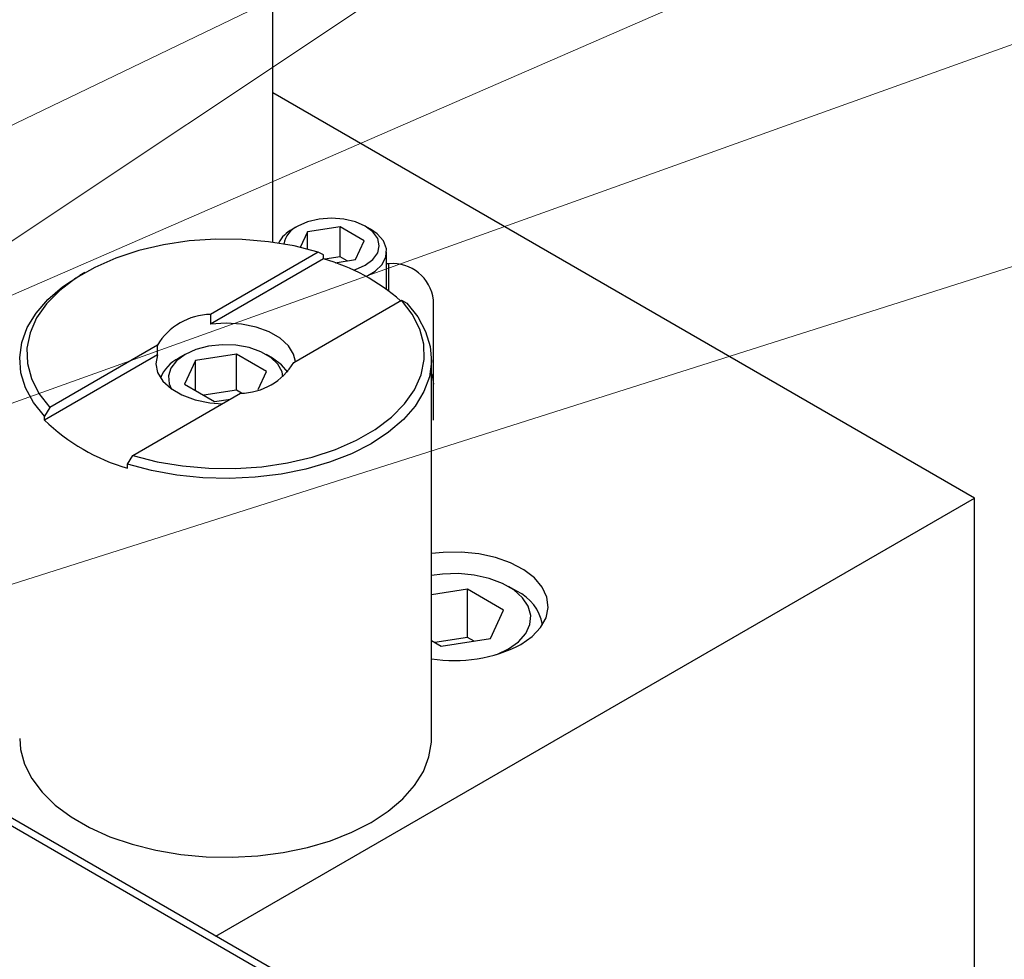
# Model space of a CAD drawing. Header units: inches. Extents: x 1802 to 2468, y -208 to -72.
# Tile 396 of 595: x 2136.13 to 2140.31, y -110.96 to -106.97. Entities that reach past the tile are written whole.
import ezdxf

# ---------------------------------------------------------------- set-up
doc = ezdxf.new("R2010")
doc.units = ezdxf.units.IN
doc.header["$LTSCALE"] = 0.5
doc.header["$MEASUREMENT"] = 0
for name, color, linetype in [('DIE-M-S3', 8, 'Continuous'), ('DSS-M-S', 53, 'Continuous'), ('RAI-M-S', 8, 'Continuous'), ('SID-M-S', 105, 'Continuous'), ('SVD-M-S', 8, 'Continuous')]:
    doc.layers.add(name, color=color, linetype=linetype)

msp = doc.modelspace()

# ---------------------------------------------------------------- linework, layer by layer
at = {"layer": 'DIE-M-S3', "linetype": 'Continuous', "lineweight": 25}
for p, q in [((2136.96038, -107.9001), (2136.84823, -107.90769)), ((2137.07328, -107.90121), (2136.96038, -107.9001)), ((2137.18492, -107.91099), (2137.07328, -107.90121)), ((2136.73884, -107.92385), (2136.63415, -107.94828)), ((2136.84823, -107.90769), (2136.73884, -107.92385)), ((2137.2933, -107.92929), (2137.18492, -107.91099)), ((2137.39649, -107.95576), (2137.2933, -107.92929)), ((2136.53604, -107.98055), (2136.44627, -108.02009)), ((2136.63415, -107.94828), (2136.53604, -107.98055)), ((2137.39649, -107.95576), (2136.93898, -108.21987)), ((2137.41866, -107.98379), (2136.93898, -108.2607)), ((2137.41866, -107.96746), (2137.39649, -107.95576)), ((2137.41866, -107.98379), (2137.41866, -107.96746)), ((2136.44627, -108.02009), (2136.36642, -108.06618)), ((2136.36642, -108.06618), (2136.29793, -108.11801)), ((2136.30982, -108.10318), (2136.38369, -108.05468)), ((2136.40491, -108.04242), (2136.38369, -108.05468)), ((2136.2472, -108.15679), (2136.30982, -108.10318)), ((2136.29793, -108.11801), (2136.24203, -108.17465)), ((2136.19695, -108.21459), (2136.2472, -108.15679)), ((2136.24203, -108.17465), (2136.1997, -108.23508)), ((2137.29254, -108.42397), (2137.75005, -108.15986)), ((2137.75005, -108.15986), (2137.77222, -108.17156)), ((2137.7959, -108.21943), (2137.75005, -108.15986)), ((2137.77222, -108.17156), (2137.81907, -108.23029)), ((2136.15991, -108.27561), (2136.19695, -108.21459)), ((2136.1997, -108.23508), (2136.17172, -108.29824)), ((2136.93898, -108.21987), (2136.93898, -108.2607)), ((2137.82759, -108.282), (2137.7959, -108.21943)), ((2137.81907, -108.23029), (2137.85255, -108.292)), ((2136.13668, -108.33887), (2136.15991, -108.27561)), ((2137.00453, -108.25673), (2136.93898, -108.2607)), ((2137.06999, -108.26121), (2137.00453, -108.25673)), ((2137.13211, -108.27392), (2137.06999, -108.26121)), ((2137.18785, -108.29423), (2137.13211, -108.27392)), ((2136.17172, -108.29824), (2136.15856, -108.36298)), ((2137.23446, -108.32113), (2137.18785, -108.29423)), ((2137.26963, -108.35331), (2137.23446, -108.32113)), ((2137.84454, -108.34644), (2137.82759, -108.282)), ((2137.85255, -108.292), (2137.8721, -108.35567)), ((2136.12764, -108.40332), (2136.13668, -108.33887)), ((2136.15856, -108.36298), (2136.16048, -108.42816)), ((2136.71249, -108.35062), (2136.25498, -108.61474)), ((2136.71249, -108.39145), (2136.71249, -108.35062)), ((2137.29164, -108.38918), (2137.26963, -108.35331)), ((2137.84646, -108.41162), (2137.84454, -108.34644)), ((2137.8721, -108.35567), (2137.87739, -108.42027)), ((2136.13293, -108.46792), (2136.12764, -108.40332)), ((2136.71249, -108.39145), (2136.23281, -108.66837)), ((2136.71249, -108.39145), (2136.70562, -108.42929)), ((2137.29909, -108.42019), (2137.29164, -108.38918)), ((2136.16048, -108.42816), (2136.17744, -108.4926)), ((2136.70562, -108.42929), (2136.71338, -108.46708)), ((2137.83331, -108.47636), (2137.84646, -108.41162)), ((2137.87739, -108.42027), (2137.86835, -108.48472)), ((2137.87751, -110.02038), (2137.87751, -108.4118)), ((2136.15248, -108.53159), (2136.13293, -108.46792)), ((2136.71338, -108.46708), (2136.73539, -108.50294)), ((2137.80532, -108.53952), (2137.83331, -108.47636)), ((2137.86835, -108.48472), (2137.84511, -108.54798)), ((2136.17744, -108.4926), (2136.20912, -108.55517)), ((2136.73539, -108.50294), (2136.77057, -108.53512)), ((2136.18595, -108.5933), (2136.15248, -108.53159)), ((2136.20912, -108.55517), (2136.25498, -108.61474)), ((2136.60853, -108.81884), (2137.06604, -108.55473)), ((2136.77057, -108.53512), (2136.81717, -108.56203)), ((2136.81717, -108.56203), (2136.87291, -108.58233)), ((2137.763, -108.59995), (2137.80532, -108.53952)), ((2137.84511, -108.54798), (2137.80807, -108.60901)), ((2136.23281, -108.65203), (2136.18595, -108.5933)), ((2136.25498, -108.61474), (2136.23281, -108.65203)), ((2136.87291, -108.58233), (2136.93504, -108.59504)), ((2136.93504, -108.59504), (2136.98876, -108.59934)), ((2137.70709, -108.65659), (2137.763, -108.59995)), ((2137.80807, -108.60901), (2137.75783, -108.6668)), ((2136.23281, -108.66837), (2136.23281, -108.65203)), ((2137.63861, -108.70841), (2137.70709, -108.65659)), ((2137.75783, -108.6668), (2137.69521, -108.72042)), ((2137.55876, -108.75451), (2137.63861, -108.70841)), ((2137.69521, -108.72042), (2137.62123, -108.76897)), ((2137.46898, -108.79404), (2137.55876, -108.75451)), ((2137.62123, -108.76897), (2137.53712, -108.81168)), ((2136.58636, -108.85614), (2136.60853, -108.81884)), ((2136.60853, -108.81884), (2136.71172, -108.84531)), ((2137.37087, -108.82632), (2137.46898, -108.79404)), ((2137.53712, -108.81168), (2137.44424, -108.84783)), ((2136.58636, -108.87247), (2136.58636, -108.85614)), ((2136.68811, -108.88319), (2136.58636, -108.85614)), ((2136.71172, -108.84531), (2136.8201, -108.86361)), ((2136.8201, -108.86361), (2136.93174, -108.87339)), ((2137.15679, -108.86691), (2137.26619, -108.85075)), ((2137.26619, -108.85075), (2137.37087, -108.82632)), ((2137.44424, -108.84783), (2137.34413, -108.87683)), ((2136.795, -108.90251), (2136.68811, -108.88319)), ((2136.9053, -108.9138), (2136.795, -108.90251)), ((2136.93174, -108.87339), (2137.04464, -108.8745)), ((2137.04464, -108.8745), (2137.15679, -108.86691)), ((2137.23842, -108.89822), (2137.12884, -108.91163)), ((2137.34413, -108.87683), (2137.23842, -108.89822)), ((2137.01719, -108.91685), (2136.9053, -108.9138)), ((2137.12884, -108.91163), (2137.01719, -108.91685)), ((2136.12751, -110.02038), (2136.1314, -110.06792)), ((2137.86674, -110.0994), (2137.87708, -110.03625)), ((2137.87708, -110.03625), (2137.87751, -110.02038)), ((2136.1314, -110.06792), (2136.14859, -110.13057)), ((2137.84277, -110.16131), (2137.86674, -110.0994)), ((2136.14859, -110.13057), (2136.17924, -110.19149)), ((2137.80555, -110.22099), (2137.84277, -110.16131)), ((2136.17924, -110.19149), (2136.22288, -110.2497)), ((2137.75566, -110.27751), (2137.80555, -110.22099)), ((2136.22288, -110.2497), (2136.27882, -110.3043)), ((2137.6939, -110.32998), (2137.75566, -110.27751)), ((2136.27882, -110.3043), (2136.34617, -110.35443)), ((2137.62123, -110.37756), (2137.6939, -110.32998)), ((2136.34617, -110.35443), (2136.42386, -110.39928)), ((2136.42386, -110.39928), (2136.51069, -110.43816)), ((2137.53881, -110.41951), (2137.62123, -110.37756)), ((2136.51069, -110.43816), (2136.60527, -110.47045)), ((2137.35002, -110.48396), (2137.44792, -110.45517)), ((2137.44792, -110.45517), (2137.53881, -110.41951)), ((2136.60527, -110.47045), (2136.70612, -110.49565)), ((2136.70612, -110.49565), (2136.81164, -110.51334)), ((2137.24663, -110.50545), (2137.35002, -110.48396)), ((2136.81164, -110.51334), (2136.92017, -110.52327)), ((2136.92017, -110.52327), (2137.03, -110.52526)), ((2137.03, -110.52526), (2137.13939, -110.51929)), ((2137.13939, -110.51929), (2137.24663, -110.50545))]:
    msp.add_line(p, q, dxfattribs=at)
for centre, radius, start, end in [((2137.18998, -108.79425), 0.84211, 48.65502, 74.2427), ((2136.94358, -108.48938), 0.26955, 90.97742, 149.0172), ((2137.06144, -108.28522), 0.26955, 270.97742, 329.0172), ((2136.80485, -108.08573), 0.81652, 225.52593, 254.47945)]:
    msp.add_arc(centre, radius, start, end, dxfattribs=at)
at = {"layer": 'DSS-M-S', "linetype": 'Continuous', "lineweight": 25}
for p, q in [((2137.20258, -107.91336), (2137.20258, -106.05632)), ((2140.18449, -108.99987), (2137.20258, -107.27845)), ((2137.4, -107.81498), (2137.35101, -107.82669)), ((2137.45258, -107.81098), (2137.4, -107.81498)), ((2137.50515, -107.81498), (2137.45258, -107.81098)), ((2137.55414, -107.82669), (2137.50515, -107.81498)), ((2137.30892, -107.84534), (2137.28682, -107.8581)), ((2137.35101, -107.82669), (2137.30894, -107.84533)), ((2137.30894, -107.84533), (2137.30894, -107.84533)), ((2137.48993, -107.84776), (2137.35051, -107.86933)), ((2137.592, -107.90668), (2137.48993, -107.84776)), ((2137.48993, -107.97534), (2137.48993, -107.84776)), ((2137.59621, -107.84533), (2137.55414, -107.82669)), ((2137.62849, -107.86961), (2137.59621, -107.84533)), ((2137.61833, -107.8581), (2137.59623, -107.84534)), ((2137.64642, -107.87771), (2137.61833, -107.8581)), ((2137.35051, -107.86933), (2137.31993, -107.93522)), ((2137.35051, -107.94278), (2137.35051, -107.86933)), ((2137.64878, -107.89789), (2137.62849, -107.86961)), ((2137.67309, -107.90793), (2137.64642, -107.87771)), ((2137.6557, -107.92824), (2137.64878, -107.89789)), ((2137.55464, -107.98716), (2137.592, -107.90668)), ((2137.64878, -107.95859), (2137.6557, -107.92824)), ((2137.68591, -107.94103), (2137.67309, -107.90793)), ((2137.68407, -107.97493), (2137.68591, -107.94103)), ((2137.48993, -107.97534), (2137.42416, -107.98552)), ((2137.4683, -108.00052), (2137.55464, -107.98716)), ((2137.51975, -107.99256), (2137.48993, -107.97534)), ((2137.59621, -108.01116), (2137.62849, -107.98688)), ((2137.62849, -107.98688), (2137.64878, -107.95859)), ((2137.66767, -108.0075), (2137.68407, -107.97493)), ((2137.68695, -108.11343), (2137.68695, -107.95376)), ((2137.55414, -108.0298), (2137.59621, -108.01116)), ((2137.63777, -108.03669), (2137.66767, -108.0075)), ((2137.69658, -108.00445), (2137.68695, -108.00445)), ((2137.69658, -108.12053), (2137.69658, -108.00445)), ((2137.54615, -108.03232), (2137.55414, -108.0298)), ((2137.59985, -108.05902), (2137.63777, -108.03669)), ((2137.88558, -108.5167), (2137.88558, -108.15878)), ((2137.87751, -108.4721), (2137.88194, -108.48659)), ((2137.88194, -108.48659), (2137.88558, -108.5167)), ((2137.88558, -108.66858), (2137.88558, -108.5167)), ((2136.96132, -110.86057), (2140.18449, -108.99987)), ((2140.18449, -111.04122), (2140.18449, -108.99987)), ((2137.92748, -109.23068), (2137.87751, -109.23601)), ((2138.00321, -109.22964), (2137.92748, -109.23068)), ((2138.07792, -109.23689), (2138.00321, -109.22964)), ((2138.14891, -109.25217), (2138.07792, -109.23689)), ((2138.2136, -109.27494), (2138.14891, -109.25217)), ((2138.26966, -109.30436), (2138.2136, -109.27494)), ((2138.31506, -109.33937), (2138.26966, -109.30436)), ((2138.34816, -109.37871), (2138.31506, -109.33937)), ((2138.36777, -109.42095), (2138.34816, -109.37871)), ((2138.37317, -109.46458), (2138.36777, -109.42095)), ((2138.36418, -109.508), (2138.37317, -109.46458)), ((2138.34111, -109.54966), (2138.36418, -109.508)), ((2138.3048, -109.58805), (2138.34111, -109.54966)), ((2138.25657, -109.62177), (2138.3048, -109.58805))]:
    msp.add_line(p, q, dxfattribs=at)
for centre, radius, start, end in [((2137.34784, -107.97986), 0.13619, 116.60272, 152.52179), ((2137.35296, -107.94065), 0.10499, 114.78833, 169.13592), ((2137.71232, -108.17806), 0.17432, 6.35134, 95.18258), ((2137.97573, -109.07915), 0.61099, 260.74939, 297.36411)]:
    msp.add_arc(centre, radius, start, end, dxfattribs=at)
at = {"layer": 'RAI-M-S', "linetype": 'Continuous', "lineweight": 25}
for p, q in [((2139.68952, -112.46934), (2134.81048, -109.65273)), ((2139.73951, -112.46439), (2134.86048, -109.64778))]:
    msp.add_line(p, q, dxfattribs=at)
at = {"layer": 'SID-M-S', "linetype": 'Continuous', "lineweight": 0}
for p, q in [((2133.76083, -109.46239), (2144.74652, -102.1452)), ((2131.79135, -109.48945), (2144.73303, -103.25373)), ((2131.62378, -110.08421), (2144.72988, -104.37903)), ((2131.33805, -110.30055), (2144.72506, -105.50372)), ((2130.29304, -111.20438), (2144.72273, -106.629))]:
    msp.add_line(p, q, dxfattribs=at)
at = {"layer": 'SVD-M-S', "linetype": 'Continuous', "lineweight": 25}
for p, q in [((2136.93, -108.35502), (2136.87641, -108.36895)), ((2136.9878, -108.34891), (2136.93, -108.35502)), ((2137.04645, -108.35096), (2136.9878, -108.34891)), ((2137.10255, -108.36105), (2137.04645, -108.35096)), ((2137.15284, -108.3786), (2137.10255, -108.36105)), ((2136.83016, -108.38987), (2136.79392, -108.41657)), ((2136.83013, -108.38988), (2136.80361, -108.4052)), ((2136.87641, -108.36895), (2136.83016, -108.38987)), ((2137.04913, -108.38892), (2136.87514, -108.41584)), ((2137.17651, -108.46245), (2137.04913, -108.38892)), ((2137.04913, -108.54202), (2137.04913, -108.38892)), ((2137.19439, -108.40259), (2137.15284, -108.3786)), ((2137.20142, -108.4052), (2137.1749, -108.38988)), ((2137.22479, -108.43162), (2137.19439, -108.40259)), ((2137.24065, -108.43361), (2137.20142, -108.4052)), ((2136.7698, -108.4475), (2136.75921, -108.48087)), ((2136.79392, -108.41657), (2136.7698, -108.4475)), ((2136.87514, -108.41584), (2136.82852, -108.51628)), ((2136.87514, -108.5432), (2136.87514, -108.41584)), ((2137.24227, -108.464), (2137.22479, -108.43162)), ((2137.26715, -108.46501), (2137.24065, -108.43361)), ((2136.75921, -108.48087), (2136.76276, -108.51473)), ((2137.14102, -108.5389), (2137.17651, -108.46245)), ((2137.24616, -108.48525), (2137.24227, -108.464)), ((2136.76276, -108.51473), (2136.77311, -108.53693)), ((2136.82852, -108.51628), (2136.95589, -108.58981)), ((2137.04913, -108.54202), (2136.91031, -108.5635)), ((2137.0702, -108.55418), (2137.04913, -108.54202)), ((2136.95589, -108.58981), (2137.02334, -108.57938)), ((2137.92394, -109.32278), (2137.87751, -109.32908)), ((2137.99179, -109.32073), (2137.92394, -109.32278)), ((2138.0589, -109.32687), (2137.99179, -109.32073)), ((2138.12233, -109.34092), (2138.0589, -109.32687)), ((2138.17931, -109.36229), (2138.12233, -109.34092)), ((2138.22736, -109.39002), (2138.17931, -109.36229)), ((2138.03082, -109.38737), (2137.87751, -109.41108)), ((2138.18391, -109.47574), (2138.03082, -109.38737)), ((2138.03082, -109.5915), (2138.03082, -109.38737)), ((2138.23999, -109.39587), (2138.20463, -109.37545)), ((2138.26436, -109.42292), (2138.22736, -109.39002)), ((2138.28871, -109.45953), (2138.26436, -109.42292)), ((2138.12788, -109.59647), (2138.18391, -109.47574)), ((2138.29934, -109.49827), (2138.28871, -109.45953)), ((2138.29578, -109.53744), (2138.29934, -109.49827)), ((2138.24735, -109.61028), (2138.2782, -109.57533)), ((2138.2782, -109.57533), (2138.29578, -109.53744)), ((2137.87751, -109.60502), (2137.91875, -109.62882)), ((2138.03082, -109.5915), (2137.89145, -109.61306)), ((2137.91875, -109.62882), (2138.12788, -109.59647)), ((2138.05812, -109.60726), (2138.03082, -109.5915)), ((2138.20459, -109.64076), (2138.24735, -109.61028)), ((2138.15439, -109.66446), (2138.20459, -109.64076))]:
    msp.add_line(p, q, dxfattribs=at)
for centre, radius, start, end in [((2136.87416, -108.54744), 0.15878, 116.36725, 158.97277), ((2138.15907, -109.57124), 0.19314, 9.99118, 65.22957)]:
    msp.add_arc(centre, radius, start, end, dxfattribs=at)

doc.saveas('drawing.dxf')
